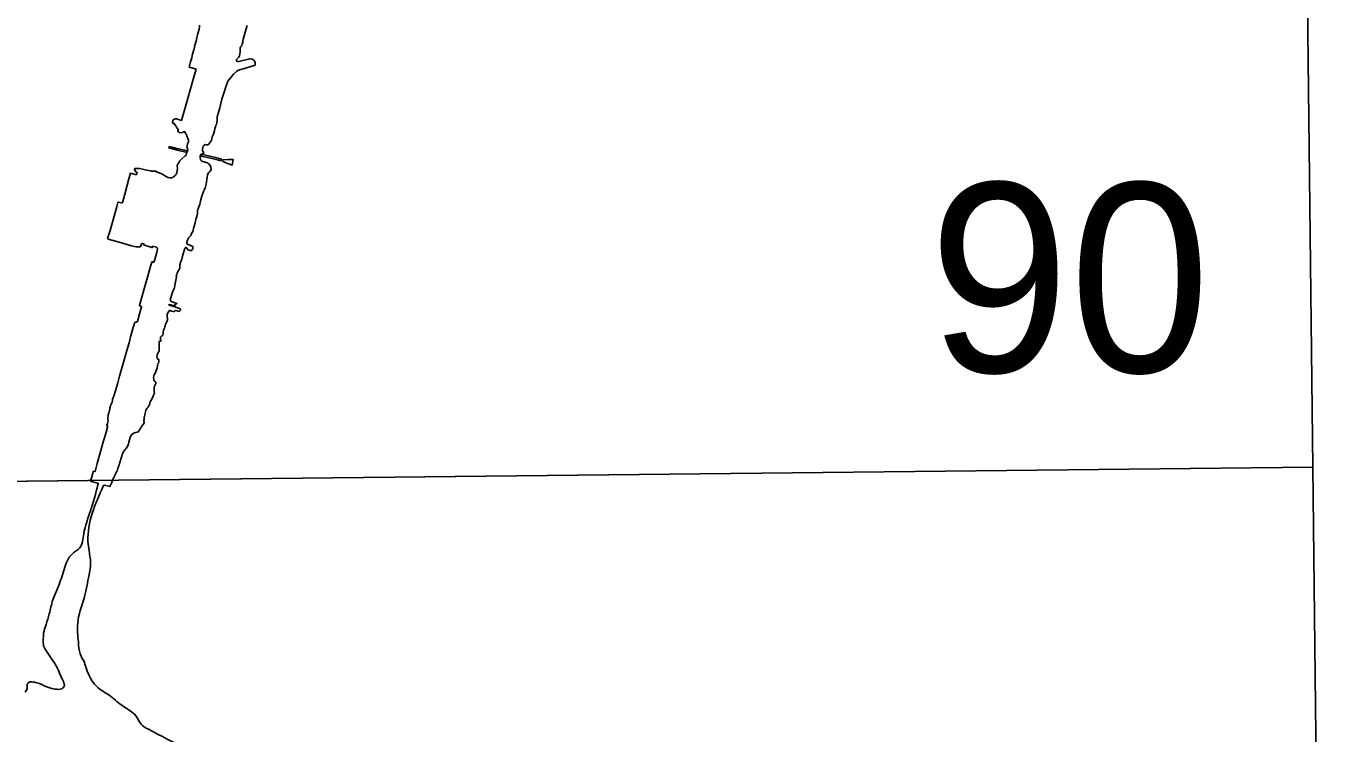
# Model space of a CAD drawing. Extents: x 3677843 to 3715951, y 511991 to 537744.
# Drawn here: x 3703535 to 3704340, y 515900 to 516338 of the extents above; entities that cross this region are included whole.
import ezdxf

# ---------------------------------------------------------------- set-up
doc = ezdxf.new("R2010")
doc.units = 0
doc.layers.add('V-ANNO-NPLT', color=7, linetype='Continuous')

msp = doc.modelspace()

# ---------------------------------------------------------------- linework, layer by layer
at = {"layer": 'V-ANNO-NPLT'}
for points in [[(3703073.83, 516769.32), (3704323.21, 516782.95), (3704331.36, 516065.13), (3703081.34, 516051.5), (3703073.83, 516769.32)], [(3703619.31, 516246.41), (3703621, 516245.41), (3703622.12, 516244.78), (3703623.04, 516244.34), (3703623.5, 516244.23), (3703624.35, 516244.14), (3703625.31, 516244.12), (3703625.93, 516244.28), (3703626.67, 516244.57), (3703627.49, 516245.28), (3703628.03, 516245.95), (3703628.56, 516247.07), (3703628.94, 516248.58), (3703629.07, 516249.59), (3703629, 516250.28), (3703628.8, 516251.06), (3703628.76, 516251.46), (3703628.87, 516251.86), (3703629.4, 516252.75), (3703630.36, 516254.43), (3703630.83, 516254.96), (3703631.94, 516255.99), (3703633.85, 516257.55), (3703634.12, 516257.82), (3703634.39, 516258.31), (3703634.72, 516259.38), (3703634.9, 516260.01), (3703635.17, 516260.46), (3703635.34, 516260.66), (3703635.48, 516261.1), (3703635.43, 516261.39), (3703635.16, 516262.19), (3703634.99, 516262.64), (3703634.94, 516263.04), (3703635.01, 516263.78), (3703635.27, 516265), (3703635.63, 516265.79), (3703635.85, 516266.32), (3703635.94, 516266.74), (3703635.83, 516267.39), (3703635.49, 516268.26), (3703634.8, 516270.09), (3703634.58, 516270.8), (3703634.36, 516271.07), (3703634.07, 516271.31), (3703634, 516271.42), (3703634.07, 516271.74), (3703633.85, 516272.32), (3703633.47, 516272.58), (3703633, 516272.65), (3703632.71, 516272.47), (3703632.46, 516272.2), (3703632.08, 516271.98), (3703631.24, 516271.96), (3703630.32, 516272.16), (3703629.63, 516272.44), (3703629.36, 516272.67), (3703629.32, 516273.02), (3703629.56, 516273.27), (3703629.58, 516273.47), (3703627.06, 516277.7), (3703626.61, 516277.5), (3703626.5, 516277.48), (3703626.37, 516277.68), (3703626.03, 516278.68), (3703626.14, 516279.35), (3703626.68, 516280.11), (3703627.28, 516280.38), (3703627.79, 516280.54), (3703628.37, 516280.52), (3703631.52, 516279.58), (3703635.3, 516292.51), (3703639, 516305.65), (3703640.55, 516311.29), (3703636.45, 516312.38), (3703636.38, 516312.45), (3703636.47, 516313.2), (3703637.14, 516315.79), (3703637.91, 516318.27), (3703638.11, 516319.49), (3703638.29, 516320.5), (3703638.8, 516322.04), (3703639.42, 516323.85), (3703639.8, 516326.03), (3703640.42, 516327.84), (3703640.58, 516328.51), (3703640.73, 516329.65), (3703641, 516330.81), (3703641.42, 516332.39), (3703641.86, 516333.93), (3703642.44, 516335.98), (3703642.62, 516337.32), (3703642.72, 516338.37)], [(3703652.49, 516275.63), (3703652.84, 516276.46), (3703653.06, 516276.81), (3703653.24, 516277.08), (3703653.38, 516277.93), (3703653.51, 516280.18), (3703653.66, 516281.12), (3703653.64, 516281.41), (3703653.64, 516281.75), (3703654.13, 516283.73), (3703655.15, 516287.42), (3703656.59, 516292.69), (3703657.86, 516297), (3703658.9, 516300.33), (3703659.53, 516302.05), (3703660.3, 516303.79), (3703660.97, 516304.84), (3703662.22, 516306.38), (3703663.78, 516308.04), (3703665.59, 516309.89), (3703666.37, 516310.47), (3703666.7, 516310.65), (3703667.35, 516310.92), (3703670.43, 516311.68), (3703674.51, 516312.83), (3703676.59, 516313.46), (3703676.94, 516313.55), (3703677.12, 516313.72), (3703677.21, 516314.19), (3703677.01, 516315.18), (3703676.67, 516316.31), (3703676.07, 516316.94), (3703675.2, 516317.5), (3703674.28, 516317.63), (3703673.77, 516317.56), (3703667.03, 516315.9), (3703666.34, 516315.94), (3703665.69, 516316.12), (3703665.55, 516316.54), (3703665.64, 516317.13), (3703666, 516317.68), (3703666.65, 516318.24), (3703667.02, 516318.6), (3703667.47, 516319.61), (3703667.69, 516320.41), (3703667.78, 516321.93), (3703667.84, 516323.98), (3703667.91, 516324.36), (3703668.24, 516325.28), (3703668.78, 516325.97), (3703669.13, 516326.77), (3703669.49, 516327.85), (3703669.56, 516328.74), (3703669.69, 516329.72), (3703670.49, 516332.56), (3703671.31, 516335.5), (3703672.06, 516338.25)], [(3703633.88, 516200.71), (3703634.06, 516200.91), (3703634.42, 516200.97), (3703634.71, 516200.84), (3703635, 516200.55), (3703635.13, 516200.35), (3703635.27, 516199.93), (3703635.38, 516199.64), (3703635.58, 516199.44), (3703636.81, 516199.17), (3703637.5, 516199.13), (3703637.84, 516199.19), (3703638.19, 516199.48), (3703638.66, 516200.69), (3703638.64, 516201.18), (3703638.37, 516201.69), (3703638.06, 516201.85), (3703636.67, 516202.47), (3703635.22, 516203.03), (3703634.91, 516203.23), (3703634.82, 516203.43), (3703634.82, 516204.08), (3703635.33, 516205.55), (3703636.13, 516207.09), (3703636.91, 516207.92), (3703637.24, 516208.46), (3703637.73, 516209.6), (3703638.09, 516210.31), (3703638.6, 516210.8), (3703638.85, 516211.23), (3703638.85, 516211.88), (3703638.91, 516212.66), (3703639.29, 516214.06), (3703640.05, 516216.14), (3703640.49, 516218.31), (3703641, 516220.12), (3703641.51, 516221.9), (3703641.53, 516222.22), (3703641.4, 516223.08), (3703641.46, 516223.78), (3703642.06, 516225.54), (3703642.8, 516227.66), (3703643.04, 516228.62), (3703643.6, 516230.63), (3703644.09, 516232.73), (3703645.06, 516235.5), (3703645.75, 516236.82), (3703646.02, 516237.4), (3703646.29, 516238.23), (3703646.67, 516239.5), (3703646.93, 516241.15), (3703647.11, 516243.36), (3703647.33, 516244.44), (3703647.66, 516245.66), (3703648.13, 516246.96), (3703648.55, 516247.63), (3703649.22, 516248.28), (3703649.69, 516248.66), (3703649.93, 516249.26), (3703649.93, 516249.89), (3703649.75, 516250.91), (3703648.9, 516252.23), (3703648.12, 516252.94), (3703647.67, 516253.32), (3703646.87, 516253.61), (3703645.62, 516253.97), (3703644.75, 516254.12), (3703644.12, 516254.3), (3703643.88, 516254.45), (3703643.54, 516254.95), (3703643.38, 516255.52), (3703643.18, 516256.46), (3703643.07, 516257.29), (3703643.13, 516257.71), (3703643.49, 516258.4), (3703644.38, 516258.83), (3703645.07, 516259.05), (3703645.32, 516259.41), (3703645.3, 516259.57), (3703644.85, 516260.17), (3703644.56, 516260.68), (3703644.56, 516261.71), (3703644.82, 516262.74), (3703645, 516263.52), (3703645.29, 516264.06), (3703645.87, 516264.44), (3703646.41, 516264.57), (3703647.01, 516264.5), (3703647.57, 516264.46), (3703648.15, 516264.66), (3703648.53, 516264.91), (3703648.86, 516265.4), (3703649.53, 516266.29), (3703650, 516267.28), (3703650.24, 516268.19), (3703650.6, 516269.4), (3703651.09, 516270.67), (3703651.53, 516271.59), (3703651.89, 516273.02), (3703652.22, 516274.53), (3703652.49, 516275.63)], [(3703623.97, 516263.35), (3703623.89, 516262.94), (3703623.74, 516262.45)], [(3703634.55, 516260.95), (3703634.77, 516260.8), (3703634.78, 516260.52), (3703634.65, 516260.21), (3703634.49, 516259.99), (3703631.48, 516260.61), (3703628.21, 516261.4), (3703625.19, 516262.17), (3703623.74, 516262.45)], [(3703623.97, 516263.35), (3703625.82, 516262.92), (3703627.28, 516262.52), (3703628.55, 516262.28), (3703629.65, 516262.05), (3703629.74, 516262.04)], [(3703634.55, 516260.95), (3703629.74, 516262.04)], [(3703647.88, 516256.52), (3703645.47, 516257.1), (3703643.79, 516257.43), (3703644.53, 516258.56), (3703648.28, 516257.67), (3703654.27, 516256.18), (3703656.22, 516255.55), (3703656.07, 516255.05), (3703655.96, 516254.6), (3703652.98, 516255.28), (3703647.88, 516256.52)], [(3703657.7, 516253.99), (3703657.12, 516254.22), (3703656.98, 516254.88), (3703657.31, 516255.27), (3703660.71, 516255.46), (3703663.59, 516255.28), (3703662.9, 516251.88), (3703658.92, 516253.41), (3703657.7, 516253.99)], [(3703600.89, 516148.57), (3703601.51, 516150.85), (3703602.16, 516153.3), (3703602.38, 516154.24), (3703602.45, 516154.44), (3703602.62, 516154.6), (3703602.96, 516154.69), (3703603.29, 516154.71), (3703603.69, 516154.71), (3703603.92, 516154.84), (3703604.25, 516155.27), (3703605.6, 516159.91), (3703606.78, 516164.37), (3703606.76, 516164.46), (3703606.69, 516164.55), (3703605.64, 516164.86), (3703605.53, 516164.97), (3703605.53, 516165.13), (3703606.62, 516168.9), (3703608.48, 516175.32), (3703610.46, 516182.66), (3703612.54, 516189.98), (3703613.1, 516191.99), (3703613.14, 516192.08), (3703613.27, 516192.1), (3703613.65, 516192.05), (3703614.19, 516191.9), (3703614.41, 516191.88), (3703614.59, 516192.35), (3703614.99, 516193.57), (3703616.32, 516198.17), (3703616.79, 516200.02), (3703616.72, 516200.22), (3703616.25, 516201.02), (3703616.07, 516201.09), (3703613.64, 516201.71), (3703613.55, 516201.64), (3703613.42, 516201.02), (3703613.22, 516201), (3703611.95, 516201.34), (3703608.55, 516202.36), (3703608.27, 516202.47), (3703608.31, 516202.62), (3703608.44, 516203.06), (3703608.26, 516203.24), (3703607.35, 516203.53), (3703607.06, 516203.46), (3703606.86, 516203.28), (3703606.37, 516201.72), (3703606.28, 516201.59), (3703605.77, 516201.43), (3703603.56, 516201.38), (3703602.42, 516201.65), (3703600.64, 516202.09), (3703599.95, 516202.23), (3703592.94, 516204.2), (3703586.25, 516206.18), (3703585.92, 516206.33), (3703585.8, 516206.62), (3703587.36, 516211.57), (3703588.76, 516216.55), (3703591.51, 516226.28), (3703592.22, 516228.84), (3703592.28, 516228.95), (3703592.48, 516228.95), (3703594.69, 516228.58), (3703594.94, 516228.64), (3703595.25, 516229.42), (3703596.47, 516233.98), (3703598.95, 516243.37), (3703600.04, 516246.89), (3703603.61, 516245.96), (3703604.08, 516247.5), (3703603.21, 516247.72), (3703602.42, 516249.1), (3703602.56, 516249.59), (3703602.65, 516249.75), (3703602.96, 516249.82), (3703604.03, 516249.86), (3703605.63, 516249.71), (3703607.4, 516249.36), (3703609.87, 516248.82), (3703612.53, 516248.27), (3703612.97, 516248.2), (3703614, 516248.18), (3703615.16, 516248.19), (3703615.63, 516248.12), (3703616.56, 516247.63), (3703619.31, 516246.41)], [(3703618.64, 516143.83), (3703618.49, 516144.18), (3703618.45, 516144.67), (3703618.65, 516145.43), (3703618.94, 516145.95), (3703619.4, 516146.35), (3703619.76, 516146.64), (3703619.9, 516146.89), (3703620.14, 516147.73), (3703620.25, 516148.74), (3703620.41, 516149.59), (3703620.63, 516150.33), (3703620.98, 516151.11), (3703621.27, 516151.91), (3703621.87, 516153.88), (3703622.21, 516154.68), (3703622.59, 516155.69), (3703622.81, 516156.33), (3703622.87, 516157.05), (3703622.74, 516158.03), (3703622.58, 516158.72), (3703622.6, 516159.59), (3703622.87, 516160.22), (3703623.52, 516161.13), (3703623.98, 516161.85), (3703624.21, 516162.01), (3703624.63, 516161.96), (3703625.34, 516161.67), (3703626.42, 516161.41), (3703627.02, 516161.39), (3703627.18, 516161.45), (3703627.38, 516161.63), (3703627.6, 516161.9), (3703627.82, 516161.99), (3703628.13, 516162.01), (3703628.87, 516161.77), (3703630.19, 516161.48), (3703630.39, 516161.52), (3703630.84, 516162.13), (3703630.99, 516162.53), (3703630.92, 516162.8), (3703630.77, 516162.98), (3703630.34, 516163.24), (3703629, 516163.66), (3703628.09, 516163.98), (3703627.75, 516164.18), (3703627.37, 516164.33), (3703624.49, 516165.18), (3703623.82, 516165.4), (3703623.71, 516165.51), (3703623.78, 516165.64), (3703623.95, 516165.71), (3703625, 516165.51), (3703626.48, 516165.13), (3703627.1, 516164.98), (3703627.22, 516164.96), (3703627.37, 516165), (3703627.64, 516165.76), (3703627.79, 516166.16), (3703628.04, 516166.23), (3703628.49, 516166.1), (3703628.62, 516166.19), (3703628.62, 516166.43), (3703628.37, 516166.61), (3703626.74, 516167.05), (3703625.29, 516167.57), (3703624.91, 516167.77), (3703624.73, 516167.97), (3703624.64, 516168.33), (3703624.6, 516168.95), (3703624.86, 516169.93), (3703625.82, 516172.75), (3703626.49, 516174.76), (3703626.91, 516175.58), (3703627.16, 516175.78), (3703627.29, 516175.92), (3703627.51, 516177.68), (3703627.89, 516179.83), (3703628.31, 516181.81), (3703628.44, 516182.62), (3703628.44, 516182.86), (3703628.37, 516183.09), (3703628.26, 516183.35), (3703628.24, 516183.55), (3703628.39, 516183.89), (3703628.68, 516184.31), (3703628.88, 516185.05), (3703629.31, 516186.14), (3703630, 516187.35), (3703630.44, 516188.16), (3703630.51, 516188.47), (3703630.55, 516188.96), (3703630.53, 516189.76), (3703630.6, 516190.25), (3703630.93, 516191.62), (3703631.71, 516193.67), (3703632.02, 516194.74), (3703632.57, 516196.95), (3703633.22, 516199.12), (3703633.64, 516200.28), (3703633.88, 516200.71)], [(3703600.89, 516148.57), (3703600.07, 516145.65), (3703599.07, 516141.93), (3703597.76, 516137.37), (3703596.65, 516133.49), (3703595.43, 516129.25), (3703594.46, 516125.77), (3703593.22, 516121.4), (3703592.06, 516117.36), (3703591.13, 516113.77), (3703589.84, 516109.58), (3703589.24, 516108.08), (3703588.95, 516107.28)], [(3703618.64, 516143.83), (3703618.78, 516143.61), (3703618.91, 516143.3), (3703618.89, 516143.16), (3703618.82, 516143.1), (3703618, 516143.14), (3703617.86, 516143.07), (3703617.75, 516142.83), (3703617.64, 516141.85), (3703617.76, 516140.49), (3703617.74, 516139.57), (3703617.74, 516137.83), (3703617.63, 516137.03), (3703617.34, 516136.27), (3703616.78, 516135.31), (3703616.56, 516134.69), (3703616.43, 516134.02), (3703616.38, 516133.15), (3703616.48, 516132.41), (3703616.65, 516132.19), (3703617.14, 516131.9), (3703617.46, 516131.79), (3703617.57, 516131.5), (3703617.59, 516130.96), (3703617.59, 516130.3), (3703617.39, 516129.51), (3703617.19, 516129.27), (3703616.95, 516129.16), (3703616.84, 516129), (3703616.79, 516128.82), (3703616.84, 516128.49), (3703616.79, 516127.89), (3703616.42, 516126.52), (3703615.59, 516124.27), (3703614.97, 516122.75), (3703614.57, 516122.17), (3703614.44, 516121.86), (3703614.33, 516121.33), (3703614.24, 516120.61), (3703614.33, 516119.32), (3703614.46, 516118.78), (3703614.84, 516118.32), (3703615.4, 516117.98), (3703615.67, 516117.69), (3703615.74, 516117.27), (3703615.69, 516116.96), (3703615.49, 516116.47), (3703615.03, 516115.73), (3703614.85, 516115.31), (3703614.72, 516114.19), (3703614.72, 516113.28), (3703614.68, 516111.63), (3703614.74, 516110.78), (3703614.68, 516110.38), (3703614.3, 516109.62), (3703613.32, 516107.68)], [(3703588.95, 516107.28), (3703588.8, 516106.29), (3703588.56, 516105.32), (3703588.18, 516104.52), (3703587.71, 516103.24), (3703587.41, 516102.3), (3703587.24, 516101.66), (3703587.13, 516100.68), (3703586.89, 516099.74), (3703586.7, 516099.23), (3703586.55, 516098.81), (3703586.23, 516097.45), (3703586.12, 516096.89), (3703586.05, 516095.68), (3703586.01, 516095.01), (3703586.08, 516093.99), (3703585.95, 516093.2), (3703585.74, 516091.88), (3703585.37, 516091.35), (3703585.26, 516090.98), (3703585.86, 516090.76), (3703585.68, 516089.89), (3703584.67, 516085.98), (3703583.34, 516081.37), (3703581.31, 516073.95), (3703579.37, 516067.41), (3703578.04, 516062.4), (3703577, 516062.65), (3703576.6, 516061.2)], [(3703613.32, 516107.68), (3703612.74, 516106.56), (3703612.44, 516105.85), (3703612.2, 516105.25), (3703612.04, 516104.81), (3703611.93, 516104.25), (3703611.8, 516103.83), (3703611.39, 516102.98), (3703610.99, 516102.3), (3703610.34, 516101.53), (3703609.72, 516100.74), (3703609.44, 516100.22), (3703609.24, 516099.3), (3703608.99, 516098.47), (3703608.82, 516097.36), (3703608.65, 516096.5), (3703608.53, 516095.82), (3703608.37, 516094.56), (3703608.29, 516094.11), (3703608.31, 516093.63), (3703608.45, 516093.17), (3703608.43, 516092.75), (3703608.28, 516092.2), (3703607.81, 516091.51), (3703606.75, 516090.3), (3703606.32, 516089.44), (3703605.85, 516088.62), (3703605.41, 516087.83), (3703604.8, 516087.04), (3703604.11, 516086.71), (3703603.27, 516086.66), (3703602.44, 516086.38), (3703601.73, 516086.02), (3703600.82, 516085.37), (3703600.17, 516084.5), (3703599.76, 516083.55), (3703599.28, 516081.96), (3703598.89, 516080.63), (3703598.69, 516079.62), (3703598.54, 516078.93), (3703598.29, 516078.25), (3703597.3, 516076.66), (3703596.78, 516076.04), (3703596, 516075.25), (3703595.51, 516074.46), (3703595.2, 516073.73), (3703594.9, 516072.87), (3703594.61, 516071.97), (3703594.41, 516071.3), (3703594.07, 516070.16), (3703593.81, 516069.17), (3703593.25, 516067.39), (3703592.94, 516066.44), (3703592.56, 516065.49), (3703592.37, 516065.01), (3703592.22, 516064.55), (3703592.06, 516063.95), (3703592.01, 516063.71), (3703591.81, 516062.93), (3703591.46, 516062.44), (3703591.04, 516061.89), (3703590.71, 516061.08), (3703590.45, 516060.35), (3703590.1, 516059.52), (3703589.6, 516058.66), (3703589.18, 516057.95), (3703588.83, 516057.25), (3703588.66, 516056.51), (3703588.49, 516055.79), (3703588.33, 516055.25), (3703588.02, 516054.67), (3703587.64, 516054.24), (3703587.53, 516053.99), (3703587.45, 516053.6), (3703587.33, 516053.14), (3703583.81, 516053.96), (3703583.46, 516053.84), (3703583.15, 516053.49)], [(3703088.33, 515333.36), (3703080.81, 516051.49), (3704331.36, 516065.13), (3704339.5, 515347.01)], [(3703576.6, 516061.2), (3703575.25, 516056.44), (3703580.16, 516055.11), (3703579.86, 516054.39)]]:
    msp.add_lwpolyline(points, dxfattribs=at)
for points in [[(3703579.86, 516054.39), (3703575.25, 516038.14), (3703571.07, 516023.87), (3703568.65, 516015.31), (3703564.04, 516011.58), (3703560.75, 516006.97), (3703558.99, 516001.92)], [(3703574.35, 515998.61), (3703575.23, 516003.88), (3703575.01, 516009.15), (3703574.36, 516013.33), (3703573.7, 516019.26), (3703583.16, 516053.51)], [(3703558.99, 516001.92), (3703555.26, 515991.16), (3703551.96, 515983.03), (3703549.76, 515974.47), (3703547.79, 515967.88), (3703546.25, 515962.39), (3703546.02, 515958.22), (3703546.24, 515954.71), (3703548, 515951.41), (3703551.28, 515946.36)], [(3703571.77, 515944.19), (3703568.83, 515949.64), (3703567.74, 515957.11), (3703567.31, 515968.75), (3703571.27, 515984.12), (3703574.35, 515998.61)], [(3703551.28, 515946.36), (3703554.35, 515941.74), (3703556.32, 515937.13), (3703558.51, 515932.52), (3703558.95, 515929.66), (3703557.42, 515928.13), (3703553.47, 515927.91), (3703548.2, 515929.23), (3703542.06, 515931.87), (3703538.99, 515932.31), (3703537.02, 515932.09), (3703536.14, 515930.77), (3703536.14, 515928.58), (3703534.82, 515925.94)], [(3703610.76, 515903.23), (3703606.76, 515905.92), (3703603.25, 515911.41), (3703595.58, 515917.12), (3703587.69, 515923.5), (3703579.13, 515929.43), (3703571.03, 515945.69)], [(3703610.76, 515903.23), (3703634.47, 515890.56), (3703672.93, 515867.85), (3703723.51, 515839.32)]]:
    msp.add_spline(points, degree=3, dxfattribs=at)

# ---------------------------------------------------------------- texts
msp.add_text('90', height=117, rotation=359.96677, dxfattribs=at).set_placement((3704093.78, 516123.89))

doc.saveas('drawing.dxf')
